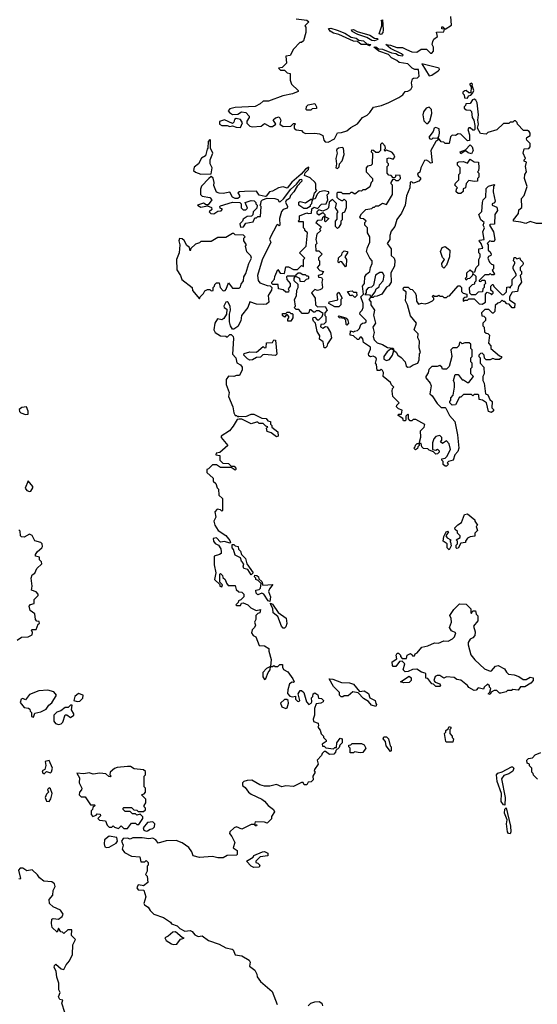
# Model space of a CAD drawing. Extents: x 2029826 to 2248070, y 228728 to 402406.
# Tile 271 of 368: x 2170462 to 2174360, y 243427 to 250841. Entities that reach past the tile are written whole.
import ezdxf

# ---------------------------------------------------------------- set-up
doc = ezdxf.new("R2010")
doc.units = 0

msp = doc.modelspace()

# ---------------------------------------------------------------- linework, layer by layer
at = {"layer": '0CON10XD'}
for points in [[(2172545, 250846.7), (2172625, 250836.7), (2172640, 250825), (2172610, 250795), (2172617.5, 250785), (2172617.5, 250745), (2172598.3, 250681.7), (2172585, 250670), (2172571.7, 250668.3), (2172525, 250620), (2172498.3, 250571.7), (2172465, 250567.5), (2172470, 250515), (2172438.3, 250481.7), (2172410, 250475), (2172425, 250460), (2172455, 250460), (2172475, 250440), (2172500, 250435), (2172500, 250385), (2172510, 250355), (2172558.3, 250308.3), (2172558.3, 250301.7), (2172517, 250283), (2172443, 250267), (2172335, 250227.5), (2172295, 250227.5), (2172273, 250207), (2172235, 250186.7), (2172085, 250181.2), (2172045, 250170), (2172032.5, 250155), (2172041.7, 250141.7), (2172065, 250127.5), (2172105, 250130), (2172133.3, 250146.7), (2172165, 250142.5), (2172190, 250115), (2172190, 250105), (2172173, 250077), (2172173, 250063), (2172195, 250040), (2172213.6, 250033.6), (2172279.3, 250040.7), (2172305, 250060), (2172345, 250037.5), (2172365, 250037.5), (2172390, 250055), (2172371.7, 250088.3), (2172388.3, 250101.7), (2172415, 250110), (2172427.5, 250085), (2172420, 250055), (2172445, 250037.5), (2172505, 250040), (2172525, 250060), (2172535, 250060), (2172540, 250055), (2172530, 250045), (2172530, 250025), (2172545, 250012.5), (2172585, 250007.5), (2172593.6, 249993.6), (2172613.6, 249983.6), (2172685, 249987.5), (2172720.7, 249980.7), (2172745, 249970), (2172753, 249933), (2172761.7, 249921.7), (2172785, 249920)], [(2172785, 249920), (2172832.5, 249945), (2172855, 249990), (2172885, 249991.2), (2172926.2, 250003.8), (2172955, 250030), (2173005, 250057.5), (2173044.4, 250105.6), (2173077.6, 250122.4), (2173098.7, 250141.3), (2173126.7, 250183.3), (2173185.7, 250194.3), (2173241.7, 250218.3), (2173317.5, 250255), (2173347.5, 250275), (2173365, 250300), (2173385, 250302.5), (2173407.5, 250315), (2173417.5, 250335), (2173412.5, 250365), (2173420, 250395), (2173428.3, 250401.7), (2173457, 250403), (2173470, 250415), (2173466.2, 250465), (2173437, 250467), (2173416.4, 250476.4), (2173385, 250510), (2173318.8, 250518.8), (2173302.5, 250535), (2173261.2, 250555), (2173238.3, 250578.3), (2173167.5, 250605), (2173130, 250635), (2173145, 250636.2), (2173163, 250623), (2173195, 250620), (2173260.8, 250590.8), (2173295, 250587.5), (2173315, 250573.8), (2173345, 250570), (2173350, 250575), (2173337.5, 250585), (2173253.9, 250623.9), (2173220, 250655), (2173255, 250650), (2173301.7, 250631.7), (2173345, 250632.5), (2173375, 250616.7), (2173415, 250600), (2173453.6, 250596.4), (2173485, 250620), (2173525, 250620), (2173555, 250590), (2173565, 250590), (2173577.5, 250605), (2173577.5, 250635), (2173567.5, 250655), (2173573, 250677), (2173580, 250695), (2173607.5, 250715), (2173601.7, 250748.3), (2173655, 250750), (2173660, 250770), (2173641.7, 250771.7), (2173641.7, 250788.3), (2173648.3, 250788.3), (2173665, 250770), (2173715, 250800), (2173710, 250865)], [(2173185, 250730), (2173170, 250735), (2173190, 250795), (2173190, 250825), (2173183.3, 250835), (2173195, 250840), (2173200, 250765), (2173197.5, 250745), (2173185, 250730)], [(2173095, 250644.3), (2173075, 250653.8), (2173034.4, 250654.4), (2173007, 250677), (2172975, 250680), (2172865, 250730), (2172825, 250739.2), (2172801.2, 250755), (2172787.5, 250775), (2172805, 250778), (2172852.3, 250762.3), (2172909.5, 250739.5), (2172958.8, 250708.8), (2172995, 250702), (2173015, 250686.7), (2173051.7, 250681.7), (2173075, 250660), (2173107.5, 250655), (2173095, 250644.3)], [(2173135, 250683.3), (2173114, 250684), (2173077, 250707), (2173009.3, 250729.3), (2172965, 250752.5), (2172960, 250765), (2172976.4, 250766.4), (2173002.5, 250752.5), (2173100, 250725), (2173135, 250702.5), (2173155, 250700), (2173158.3, 250691.7), (2173135, 250683.3)], [(2173545, 250417.5), (2173565, 250423.8), (2173613.3, 250455), (2173623.3, 250465), (2173620, 250475), (2173490, 250510), (2173545, 250417.5)], [(2173835, 250250), (2173841.7, 250268.3), (2173858.3, 250271.7), (2173875, 250290), (2173881.7, 250308.3), (2173870, 250345), (2173872.5, 250355), (2173865, 250362.5), (2173850, 250355), (2173862.5, 250335), (2173858.3, 250291.7), (2173845, 250290), (2173825, 250307.5), (2173813.3, 250306.7), (2173800, 250295), (2173800, 250285), (2173810, 250275), (2173811.7, 250251.7), (2173835, 250250)], [(2174393.6, 249306.4), (2174355, 249306), (2174305, 249321.2), (2174273.6, 249306.4), (2174235.8, 249315.8), (2174180, 249325), (2174181.2, 249335), (2174217.1, 249382.9), (2174221.7, 249408.3), (2174243.6, 249426.4), (2174240, 249495), (2174262, 249518), (2174282.5, 249585), (2174264.1, 249645.9), (2174265.6, 249674.4), (2174278.8, 249695), (2174270, 249735), (2174277.5, 249767.5), (2174260, 249775), (2174260, 249785), (2174270, 249795), (2174252.5, 249835), (2174261.7, 249868.3), (2174295, 249872.5), (2174306.7, 249885), (2174305, 249910), (2174280, 249935), (2174277.5, 249945), (2174280, 249955), (2174305, 249970), (2174306.1, 249986.1), (2174299.3, 249999.3), (2174285, 250006.7), (2174255, 250007.5), (2174210, 250055), (2174208.3, 250068.3), (2174195, 250080), (2174185, 250080), (2174175, 250070), (2174155, 250070), (2174145, 250060), (2174105, 250060), (2174055, 250012.5), (2173987.5, 249992.5), (2173975, 249980), (2173933, 249983), (2173910, 250025), (2173916.7, 250055), (2173912.5, 250085), (2173916.7, 250125), (2173906.2, 250215), (2173896.7, 250235), (2173885, 250242.5), (2173871.7, 250238.3), (2173855, 250210), (2173821.7, 250208.3), (2173820, 250195), (2173810, 250185), (2173810, 250175), (2173823, 250163), (2173855, 250160), (2173865, 250150), (2173870, 250105), (2173882.5, 250085), (2173890, 250045), (2173890, 250015), (2173885, 250010), (2173875, 250010), (2173855, 250027.5), (2173845, 250027.5), (2173837.5, 250015), (2173850, 249975), (2173848.3, 249931.7), (2173835, 249930), (2173785, 249980), (2173765, 249982.5), (2173745, 249970), (2173718.3, 249971.7), (2173705, 249960), (2173695, 249910), (2173665, 249910), (2173655, 249920), (2173635, 249922.5), (2173615, 249950), (2173610, 249950), (2173610, 249935), (2173595, 249923.3), (2173558.8, 249855), (2173567, 249763), (2173555, 249760), (2173544, 249774), (2173525, 249784), (2173509.2, 249780.8), (2173482.5, 249725), (2173476.1, 249693.9), (2173458.3, 249681.7), (2173462.5, 249665), (2173480.7, 249650.7), (2173480.7, 249639.3), (2173467.5, 249625), (2173435, 249612.5), (2173425, 249610), (2173415, 249620), (2173403, 249617), (2173400, 249575), (2173374.2, 249515.8), (2173363.8, 249445), (2173336, 249385), (2173302.3, 249337.7), (2173287, 249283), (2173260.5, 249249.5), (2173250, 249215), (2173250, 249185), (2173230, 249155), (2173260, 249115), (2173259.2, 249065), (2173281.2, 249045), (2173287.3, 249027.3), (2173284, 248985), (2173257.1, 248935), (2173258.8, 248865), (2173243, 248837), (2173223.6, 248826.4), (2173190, 248775), (2173155, 248760), (2173132.5, 248757.5), (2173125, 248750), (2173105, 248750), (2173090, 248735), (2173107, 248717), (2173107.5, 248695), (2173133.3, 248655), (2173127, 248617), (2173142.5, 248555), (2173122.5, 248525), (2173131.2, 248485), (2173123.3, 248455), (2173130.8, 248430.8), (2173155, 248408), (2173195, 248395.6), (2173233, 248373), (2173275, 248367.5), (2173280, 248350), (2173298.3, 248338.3), (2173310, 248315), (2173335, 248298), (2173364, 248265), (2173372.2, 248232.2), (2173385, 248224), (2173403.2, 248226.8), (2173425, 248243.3), (2173460, 248255), (2173469.3, 248280.7), (2173473.3, 248325), (2173480, 248335), (2173469.3, 248369.3), (2173471.7, 248421.7), (2173461.2, 248445), (2173463.3, 248475), (2173432.9, 248505), (2173450, 248555), (2173405, 248610), (2173381.2, 248695), (2173366.7, 248725), (2173373.6, 248783.6), (2173372.5, 248792.5), (2173353.3, 248805), (2173350, 248815), (2173355, 248826.7), (2173387, 248827), (2173401.7, 248811.7), (2173418.3, 248808.3), (2173440, 248785), (2173447.5, 248765), (2173450.7, 248720.7), (2173465, 248700), (2173487, 248707), (2173515, 248702.5), (2173541.7, 248708.3), (2173570, 248725), (2173580, 248735), (2173580, 248745), (2173570, 248755), (2173575, 248767.5), (2173585, 248760), (2173605, 248760), (2173617.5, 248767.5), (2173625, 248760), (2173645, 248760), (2173655, 248750), (2173675, 248750), (2173685, 248760), (2173698.3, 248761.7), (2173765, 248837.5), (2173777, 248837), (2173790, 248825), (2173790, 248795), (2173801.7, 248781.7), (2173830, 248775), (2173828.3, 248751.7), (2173815, 248750), (2173801.7, 248738.3), (2173801.7, 248721.7), (2173815, 248730), (2173835, 248730), (2173845, 248740), (2173885, 248740), (2173921.7, 248701.7), (2173945, 248700), (2173970, 248715), (2173970, 248775), (2173981.7, 248788.3), (2174008.3, 248778.3), (2174015, 248770), (2174028.3, 248781.7), (2174028.3, 248788.3), (2174010, 248805), (2174010, 248835), (2174021.7, 248848.3), (2174028.3, 248848.3), (2174031.7, 248831.7), (2174095, 248770), (2174108.3, 248771.7), (2174128.3, 248791.7), (2174131.7, 248828.3), (2174145, 248830), (2174158.3, 248821.7), (2174160, 248835), (2174170, 248845), (2174170, 248885), (2174200, 248915), (2174200, 248925), (2174177.5, 248965), (2174178.3, 248981.7), (2174190, 249005), (2174190, 249015), (2174180, 249025), (2174185, 249050), (2174195, 249050), (2174205, 249040), (2174228.3, 249048.3), (2174230, 249035), (2174250, 249015), (2174252.5, 249005), (2174250, 248995), (2174230, 248975), (2174230, 248955), (2174240, 248945), (2174240, 248925), (2174230, 248915), (2174240, 248865), (2174218.3, 248831.7), (2174210, 248795), (2174171.7, 248788.3), (2174150, 248755), (2174151.7, 248731.7), (2174190, 248705), (2174188.3, 248671.7), (2174171.7, 248671.7), (2174148.3, 248698.3), (2174131.7, 248701.7), (2174115, 248720), (2174105, 248720), (2174095, 248730), (2174078.3, 248711.7), (2174063, 248707), (2174041.7, 248688.3), (2174040, 248645), (2174028.3, 248631.7), (2174021.7, 248631.7), (2173995, 248660), (2173965, 248660), (2173940, 248635), (2173941.7, 248611.7), (2173958.3, 248608.3), (2173970, 248595), (2173970, 248575), (2173950, 248555), (2173950, 248535), (2173960, 248525), (2173961.7, 248491.7), (2173975, 248480), (2173988.3, 248478.3), (2174000, 248465), (2173992.5, 248405), (2174010, 248385), (2174010, 248365), (2174075, 248310), (2174090, 248305), (2174090, 248295), (2174075, 248282.5), (2174045, 248282.5), (2174025, 248290), (2174005, 248280), (2173975, 248280), (2173961.7, 248291.7), (2173960, 248315), (2173945, 248330), (2173931.7, 248328.3), (2173920, 248315), (2173920, 248305), (2173930, 248295), (2173930, 248255), (2173957.5, 248225), (2173960, 248175), (2173950, 248155), (2173950, 248125), (2173960, 248105), (2173970, 248025), (2173986.4, 248016.4), (2174001.7, 247981.7), (2174020, 247965), (2174018.3, 247918.3), (2174030, 247905), (2174030, 247895), (2174015, 247882.5), (2173991.7, 247891.7), (2173977, 247957), (2173947, 247977), (2173921.7, 247981.7), (2173920, 248015), (2173915, 248020), (2173885, 248020), (2173875, 248010), (2173865, 248020), (2173805, 248020), (2173785, 248000), (2173775, 248000), (2173745, 247940), (2173718.3, 247938.3), (2173700, 247955), (2173700, 247965), (2173710, 247975), (2173710, 247995), (2173727.5, 248015), (2173737.5, 248075), (2173737.5, 248105), (2173730, 248125), (2173741.7, 248168.3), (2173765, 248170), (2173795, 248130), (2173805, 248130), (2173835, 248110), (2173845, 248110), (2173880, 248155), (2173860, 248175), (2173860, 248215), (2173870, 248225), (2173870, 248255), (2173860, 248265), (2173860, 248295), (2173865, 248300)], [(2172655, 250160), (2172625, 250160), (2172620, 250165), (2172621.7, 250188.3), (2172635, 250200), (2172685, 250210), (2172697.5, 250185), (2172697, 250173), (2172665, 250170), (2172655, 250160)], [(2173535, 250060), (2173551.7, 250078.3), (2173566.2, 250135), (2173563.8, 250165), (2173545, 250183.8), (2173522.5, 250175), (2173503.3, 250146.7), (2173497.5, 250125), (2173505, 250080), (2173525, 250060), (2173535, 250060)], [(2172125, 250030), (2172140, 250065), (2172125, 250090), (2172093, 250097), (2172080.7, 250089.3), (2172075, 250070), (2172065, 250060), (2172005, 250087.5), (2171967.5, 250075), (2171967.5, 250055), (2171985, 250043.8), (2172023.6, 250043.6), (2172045, 250036.7), (2172065, 250042.5), (2172091.7, 250031.7), (2172125, 250030)], [(2173565, 249942.5), (2173575, 249952.5), (2173610, 249950), (2173618.3, 249961.7), (2173623.6, 249986.4), (2173620, 250020), (2173595, 250030), (2173582.5, 250025), (2173575, 250000), (2173543.6, 249956.4), (2173550, 249945), (2173565, 249942.5)], [(2171825, 249678.8), (2171905, 249680), (2171912.5, 249725), (2171897.5, 249755), (2171897.5, 249785), (2171916.2, 249835), (2171900, 249875), (2171900, 249935), (2171895, 249940), (2171882.5, 249925), (2171880, 249875), (2171873, 249867), (2171860, 249815), (2171832.3, 249797.7), (2171807.5, 249755), (2171775, 249730), (2171770, 249705), (2171785, 249692.5), (2171825, 249678.8)], [(2173865, 248300), (2173870, 248305), (2173870, 248355), (2173860, 248365), (2173858.3, 248398.3), (2173847.5, 248407.5), (2173815, 248407.5), (2173795, 248400), (2173785, 248410), (2173775, 248410), (2173770, 248385), (2173755, 248370), (2173725, 248370), (2173710, 248355), (2173717.5, 248305), (2173695, 248230), (2173675, 248210), (2173645, 248210), (2173640, 248225), (2173625, 248237.5), (2173605, 248230), (2173565, 248230), (2173543, 248207), (2173537, 248183), (2173520, 248155), (2173520, 248145), (2173552.5, 248105), (2173560, 248085), (2173550, 248025), (2173569.3, 248009.3), (2173605, 247950), (2173635, 247920), (2173665, 247920), (2173670, 247915), (2173699.5, 247859.5), (2173738.8, 247815), (2173760, 247715), (2173770, 247615), (2173760.7, 247589.3), (2173740, 247565), (2173726.7, 247523.3), (2173690, 247515), (2173680, 247505), (2173690, 247495), (2173675, 247480), (2173665, 247480), (2173651.7, 247491.7), (2173650, 247515), (2173640, 247525), (2173640, 247535), (2173665, 247540), (2173678.8, 247551.2), (2173707.5, 247605), (2173696.7, 247646.7), (2173675, 247670), (2173645, 247650), (2173631.7, 247661.7), (2173640, 247675), (2173640, 247695), (2173625, 247710), (2173595, 247702.5), (2173580, 247685), (2173570, 247655), (2173570, 247605), (2173595, 247600), (2173608.3, 247608.3), (2173620, 247595), (2173620, 247585), (2173608.3, 247571.7), (2173595, 247570), (2173578.3, 247588.3), (2173545, 247600), (2173535, 247610), (2173501.7, 247611.7), (2173490, 247625), (2173485, 247650), (2173470, 247650), (2173470, 247635), (2173460, 247625), (2173458.3, 247611.7), (2173441.7, 247601.7), (2173430, 247615), (2173440, 247625), (2173441.7, 247638.3), (2173455, 247650), (2173470, 247650), (2173483, 247697), (2173480, 247745), (2173508.3, 247771.7), (2173513, 247793), (2173445, 247830), (2173425, 247830), (2173415, 247820), (2173401.7, 247821.7), (2173390, 247835), (2173390, 247865), (2173385, 247870), (2173370, 247855), (2173370, 247825), (2173365, 247820), (2173351.7, 247821.7), (2173348.3, 247838.3), (2173311.7, 247861.7), (2173315, 247870), (2173338.3, 247871.7), (2173341.7, 247901.7), (2173315, 247910), (2173300, 247925), (2173301.7, 247938.3), (2173320, 247955), (2173272.5, 248005), (2173267.5, 248045), (2173270, 248065), (2173280, 248075), (2173261.7, 248091.7), (2173255, 248110), (2173200, 248155), (2173202.5, 248185), (2173195, 248200), (2173185, 248210), (2173175, 248200), (2173155, 248200), (2173150, 248245), (2173142.5, 248255), (2173150, 248285), (2173145, 248297.5), (2173125, 248307.5), (2173105, 248302.5), (2173090, 248310), (2173087.5, 248325), (2173105, 248360), (2173103.3, 248375), (2173050.7, 248410.7), (2173047, 248437), (2173035, 248450), (2173025, 248450), (2173017, 248433), (2173005, 248432.5), (2172975, 248460), (2172950, 248465), (2172952.5, 248497.5), (2172975, 248490), (2172983, 248497), (2173005, 248500), (2173020, 248515), (2173030, 248545), (2173043, 248557), (2173061.7, 248558.3), (2173070, 248565), (2173070, 248575), (2173023.6, 248623.6), (2173025, 248640), (2173040, 248655), (2173047.5, 248675), (2173047.5, 248705), (2173030, 248755), (2173050, 248775), (2173042.5, 248835), (2173057.5, 248855), (2173060, 248905), (2173072.5, 248925), (2173100, 248945), (2173103.3, 248975), (2173116.7, 249005), (2173117.5, 249025), (2173100, 249045), (2173073.3, 249095), (2173080, 249125), (2173100, 249165), (2173100, 249205), (2173080, 249235), (2173080, 249275), (2173060, 249295), (2173060, 249315), (2173070, 249325), (2173051.7, 249341.7), (2173030, 249345), (2173023.6, 249356.4), (2173035, 249380), (2173068.3, 249411.7), (2173115, 249420), (2173125, 249430), (2173135, 249430), (2173145, 249440), (2173165, 249440), (2173195, 249460), (2173225, 249450), (2173270, 249525), (2173270, 249595), (2173260, 249605), (2173260, 249615), (2173275, 249640), (2173285, 249640), (2173295, 249630), (2173315, 249630), (2173330, 249645), (2173328.3, 249668.3), (2173295, 249670), (2173288.3, 249651.7), (2173275, 249650), (2173258.3, 249668.3), (2173241.7, 249671.7), (2173230, 249685), (2173230, 249735), (2173240, 249745), (2173240, 249755), (2173230, 249765), (2173230, 249795), (2173245, 249800), (2173275, 249790), (2173286.7, 249805), (2173280, 249825), (2173265, 249842.5), (2173225, 249860), (2173211.7, 249851.7), (2173210, 249865), (2173217.5, 249872.5), (2173215, 249890), (2173195, 249912.5), (2173188.3, 249911.7), (2173178.3, 249901.7), (2173180, 249855), (2173165, 249840), (2173145, 249840), (2173127, 249857), (2173111.7, 249858.3), (2173110, 249845), (2173120, 249835), (2173117, 249753), (2173107, 249743), (2173081.7, 249738.3), (2173070, 249725), (2173070, 249695), (2173120, 249645), (2173120, 249625), (2173110, 249615), (2173098.3, 249581.7), (2173065, 249560), (2173045, 249560), (2173035, 249550), (2173018.3, 249551.7), (2172985, 249527.5), (2172965, 249540), (2172955, 249540), (2172945, 249530), (2172895, 249530), (2172885, 249540), (2172855, 249540), (2172850, 249535), (2172850, 249505), (2172861.7, 249491.7), (2172885, 249480), (2172895, 249480), (2172905, 249490), (2172920, 249475), (2172920, 249425), (2172908.3, 249391.7), (2172890, 249385), (2172890, 249335), (2172880, 249325), (2172880, 249305), (2172865, 249280), (2172855, 249270), (2172840, 249285), (2172840, 249325), (2172851.7, 249338.3), (2172852.5, 249385), (2172860, 249395), (2172840, 249425), (2172847, 249457), (2172818.3, 249488.3), (2172791.7, 249468.3), (2172786.7, 249425), (2172776.2, 249413.8), (2172745, 249400), (2172715, 249410), (2172700, 249395), (2172700, 249385), (2172715, 249372.5), (2172745, 249390), (2172760, 249375), (2172760, 249360), (2172790, 249345), (2172765, 249320), (2172760, 249325), (2172760, 249360), (2172755, 249360), (2172741.7, 249348.3), (2172738.3, 249331.7), (2172705, 249330), (2172692.5, 249315), (2172730, 249285), (2172730, 249275), (2172720, 249265), (2172730, 249255), (2172700, 249225), (2172692.5, 249185), (2172700, 249155), (2172690, 249145), (2172691.7, 249101.7), (2172715, 249100), (2172740, 249075), (2172713, 249047), (2172713, 249033), (2172720, 249025), (2172720, 248995), (2172702.5, 248975), (2172723, 248953), (2172750, 248945), (2172738.3, 248921.7), (2172710, 248915), (2172711.7, 248901.7), (2172735, 248900), (2172742.5, 248885), (2172737.5, 248865), (2172742.5, 248825), (2172736.4, 248813.6), (2172723.3, 248806.7), (2172705, 248802.5), (2172685, 248810), (2172660, 248785), (2172687.5, 248745), (2172690, 248695), (2172705, 248680), (2172761.7, 248681.7), (2172777.5, 248655), (2172760, 248635), (2172760, 248615), (2172767.5, 248605), (2172767, 248563), (2172751.7, 248548.3), (2172730, 248545), (2172728.3, 248528.3), (2172745, 248517.5), (2172765, 248530), (2172778.3, 248528.3), (2172802.5, 248485), (2172810, 248445), (2172780, 248400), (2172775, 248380), (2172765, 248370), (2172755, 248370), (2172747.5, 248415), (2172720, 248435), (2172721.7, 248461.7), (2172703, 248493), (2172690, 248555), (2172675, 248570), (2172670, 248585), (2172671.7, 248598.3), (2172685, 248600), (2172701.7, 248581.7), (2172715, 248580), (2172740, 248605), (2172748.3, 248628.3), (2172715, 248650), (2172695, 248650), (2172685, 248640), (2172675, 248640), (2172655, 248657.5), (2172643.6, 248656.4), (2172640, 248635), (2172631.7, 248628.3), (2172588.3, 248628.3), (2172565, 248660), (2172545, 248660), (2172530, 248675), (2172540, 248685), (2172532.5, 248735), (2172547, 248763), (2172550, 248805), (2172560, 248825), (2172558.3, 248848.3), (2172530, 248875), (2172530, 248895), (2172540, 248910), (2172475, 248910), (2172470, 248905), (2172472.5, 248885), (2172500, 248855), (2172500, 248835), (2172482.5, 248815), (2172490, 248805), (2172485, 248790), (2172465, 248790), (2172445, 248807.5), (2172410, 248815), (2172408.3, 248848.3), (2172368.3, 248848.3), (2172360, 248855), (2172360, 248865), (2172381.7, 248888.3), (2172383, 248907), (2172405, 248960), (2172423.3, 248933.3), (2172455, 248930), (2172465, 248980), (2172485, 248980), (2172525, 248960), (2172555, 248960), (2172585, 248990), (2172598.3, 248981.7), (2172600, 249035), (2172610, 249045), (2172570, 249085), (2172620, 249135), (2172630, 249235), (2172610, 249255), (2172610, 249265), (2172600, 249275), (2172598.3, 249318.3), (2172565, 249320), (2172560, 249325), (2172570, 249335), (2172570, 249365), (2172625, 249387.5), (2172635, 249382.5), (2172660, 249385), (2172663, 249417), (2172678.3, 249428.3), (2172705, 249420), (2172735, 249452.5), (2172770, 249455), (2172782.5, 249485), (2172777, 249523), (2172790, 249535), (2172790, 249545), (2172755, 249553.3), (2172720, 249545), (2172701.7, 249528.3), (2172688.3, 249491.7), (2172670, 249490), (2172661.7, 249478.3), (2172660, 249455), (2172650, 249445), (2172650, 249435), (2172625, 249420), (2172600.5, 249420.5), (2172564.2, 249444.2), (2172563.8, 249466.2), (2172575, 249473.3), (2172615, 249462.5), (2172655, 249490), (2172670, 249490), (2172682.5, 249535), (2172700, 249555), (2172692.5, 249565), (2172693, 249603), (2172686.7, 249615), (2172650.5, 249650.5), (2172607.5, 249667.5), (2172611.2, 249688.8), (2172636.1, 249713.9), (2172640, 249730), (2172615, 249716.7), (2172581.7, 249678.3), (2172512.3, 249617.7), (2172475, 249572.5), (2172445, 249583.3), (2172410, 249575), (2172365, 249550), (2172344, 249546), (2172318.3, 249511.7), (2172310.7, 249509.3), (2172265, 249518.8), (2172245, 249550), (2172155, 249548), (2172116.2, 249543.8), (2172103.6, 249536.4), (2172117.5, 249517.5), (2172117.5, 249505), (2172105, 249493.8), (2172085, 249493.8), (2172065.7, 249505.7), (2172045, 249542.5), (2171995, 249532), (2171963.9, 249533.9), (2171945, 249542.5), (2171923, 249593), (2171927.5, 249615), (2171918.3, 249648.3), (2171905, 249660), (2171887.5, 249645)], [(2172855, 249720), (2172867, 249733), (2172870, 249755), (2172890.7, 249779.3), (2172906.7, 249825), (2172900, 249875), (2172889.3, 249879.3), (2172862.5, 249875), (2172850, 249865), (2172847.5, 249855), (2172852.5, 249835), (2172843.8, 249795), (2172847.5, 249755), (2172842.5, 249725), (2172855, 249720)], [(2173865, 249830), (2173838.3, 249838.3), (2173825, 249850), (2173815, 249850), (2173785, 249830), (2173780, 249845), (2173818.3, 249861.7), (2173855, 249900), (2173870, 249885), (2173877.5, 249855), (2173865, 249830)], [(2173785, 249532.5), (2173763, 249533), (2173750, 249545), (2173752.5, 249567.5), (2173760, 249575), (2173740, 249595), (2173745, 249610), (2173770, 249635), (2173770, 249675), (2173780, 249685), (2173780, 249725), (2173760, 249745), (2173760, 249765), (2173768.3, 249771.7), (2173805, 249772.5), (2173835, 249760), (2173855, 249790), (2173885, 249770), (2173918.3, 249768.3), (2173920, 249725), (2173917, 249703), (2173910, 249695), (2173920, 249685), (2173920, 249655), (2173910, 249645), (2173910, 249625), (2173885, 249622.5), (2173845, 249630), (2173823, 249607), (2173820, 249575), (2173801.7, 249568.3), (2173801.7, 249548.3), (2173785, 249532.5)], [(2171887.5, 249645), (2171831.4, 249588.6), (2171823.8, 249565), (2171822.5, 249525), (2171835, 249513.3), (2171893.4, 249503.4), (2171908.8, 249485), (2171881.7, 249448.3), (2171865, 249446.7), (2171845, 249458.8), (2171800, 249445), (2171825, 249430), (2171875, 249440), (2171907, 249427), (2171908.3, 249411.7), (2171890, 249395), (2171901.7, 249381.7), (2171925, 249380), (2171955, 249400), (2171978.3, 249401.7), (2171990, 249415), (2171971.7, 249421.7), (2171970, 249435), (2171975, 249440), (2172065, 249466.7), (2172120, 249465), (2172130, 249455), (2172130, 249425), (2172145, 249410), (2172165, 249410), (2172177, 249423), (2172160, 249465), (2172205, 249480), (2172227, 249477), (2172240, 249465), (2172240, 249455), (2172250, 249445), (2172248.3, 249421.7), (2172220, 249395), (2172217.5, 249372.5), (2172208.3, 249361.7), (2172175, 249360), (2172145, 249340), (2172140, 249325), (2172120, 249305), (2172125, 249280), (2172148.3, 249281.7), (2172165, 249310), (2172220, 249320), (2172231.7, 249348.3), (2172245, 249350), (2172255, 249360), (2172275, 249360), (2172280, 249435), (2172270, 249445), (2172277.5, 249452.5), (2172280, 249475), (2172290, 249485), (2172325, 249497.5), (2172383.6, 249493.6), (2172405, 249487.5), (2172415, 249470), (2172425, 249472.5), (2172447.5, 249492.5), (2172503.9, 249566.1), (2172546.7, 249603.3), (2172575, 249637.5), (2172585, 249640), (2172586.7, 249625), (2172551.7, 249588.3), (2172525.7, 249544.3), (2172501.7, 249518.3), (2172493.3, 249495), (2172469.4, 249480.6), (2172462.5, 249467.5), (2172477.5, 249435), (2172477, 249423), (2172445, 249411.2), (2172432.7, 249397.3), (2172417.5, 249345), (2172420, 249295), (2172415, 249290), (2172405, 249300), (2172395, 249292.5), (2172350, 249205), (2172344, 249185), (2172352.5, 249165), (2172287.8, 249032.2), (2172253.8, 248915), (2172258.3, 248878.3), (2172270.7, 248860.7), (2172325, 248840), (2172347.5, 248837.5), (2172360, 248825), (2172357.5, 248805), (2172332.5, 248765), (2172337, 248713), (2172321.7, 248698.3), (2172295, 248696.7), (2172245, 248700), (2172195, 248717.5), (2172180, 248675), (2172132, 248615), (2172127, 248573), (2172105, 248530), (2172075, 248510), (2172065, 248510), (2172050, 248535), (2172042.5, 248565), (2172042.5, 248625), (2172050, 248655), (2172046.2, 248685), (2172031.7, 248711.7), (2172025, 248716.7), (2172015, 248713.3), (2171998.8, 248685), (2172002.5, 248675), (2172021.7, 248661.7), (2172020, 248625), (2171999.3, 248590.7), (2171985, 248580), (2171952.5, 248587.5), (2171932.5, 248555), (2171923.8, 248505), (2171935, 248486.7), (2171975, 248460), (2172015, 248457.5), (2172025, 248450), (2172045, 248470), (2172055, 248470), (2172070, 248455), (2172071.7, 248441.7), (2172063.6, 248323.6), (2172090, 248295), (2172097.5, 248257.5), (2172125, 248242.5), (2172137.5, 248225), (2172137.5, 248205), (2172118.3, 248161.7), (2172095, 248162.5), (2172075, 248153.3), (2172035, 248157.5), (2172017, 248133), (2172016.7, 248095), (2172038.8, 248035), (2172034, 248005), (2172066, 247926), (2172075, 247880), (2172085, 247860), (2172095, 247860), (2172105, 247850), (2172113.3, 247856.7), (2172165, 247852.5), (2172205, 247870), (2172225, 247870), (2172285, 247840), (2172318.3, 247838.3), (2172331.7, 247821.7), (2172350, 247815), (2172350, 247795), (2172360, 247785), (2172361.7, 247771.7), (2172405, 247737.5), (2172407.5, 247705), (2172395, 247700), (2172355, 247730), (2172325, 247740), (2172320, 247765), (2172330, 247775), (2172315, 247780), (2172295, 247800), (2172265, 247800), (2172255, 247810), (2172245, 247810), (2172205, 247797.5), (2172135, 247832.5), (2172115, 247833.3), (2172100, 247830), (2172070.7, 247779.3), (2172042.5, 247745), (2171980, 247705), (2171980, 247695), (2172030, 247635), (2171968.3, 247581.7), (2171941.7, 247578.3), (2171940, 247565), (2171968.3, 247558.3), (2171970, 247525), (2171991.7, 247501.7), (2172035, 247500), (2172055, 247480), (2172078.3, 247478.3), (2172090, 247465), (2172090, 247455), (2172085, 247450), (2172055, 247470), (2171975, 247470), (2171945, 247490), (2171915, 247490), (2171885, 247460), (2171870, 247455), (2171871.7, 247431.7), (2171918.3, 247388.3), (2171920, 247365), (2171938.3, 247348.3), (2171950, 247315), (2171960, 247305), (2171961.7, 247261.7), (2171990, 247235), (2171990, 247145), (2171985, 247140), (2171975, 247150), (2171950, 247155), (2171932.5, 247135), (2171940, 247095), (2171923.3, 247065), (2171932.5, 247035), (2171956.7, 246995), (2172015, 246956.7), (2172045, 246920), (2172050, 246905), (2172045, 246900), (2172005, 246912.5), (2171975, 246907.5), (2171945, 246940), (2171920, 246935), (2171921.2, 246915), (2171935, 246896.7), (2171960, 246885), (2171977, 246857), (2171980, 246835), (2171978.3, 246821.7), (2171967, 246813), (2171927.5, 246802.5), (2171926.4, 246736.4), (2171940, 246675), (2171930, 246625), (2171968.3, 246588.3), (2171970, 246575), (2171985, 246570), (2171990, 246585), (2171970, 246605), (2171970, 246665), (2171975, 246670), (2171990, 246655), (2171991.7, 246641.7), (2172010, 246625), (2172018.3, 246598.3), (2172031.7, 246581.7), (2172085, 246580), (2172091.7, 246551.7), (2172111.7, 246531.7), (2172135, 246530), (2172150, 246515), (2172150, 246495), (2172128.3, 246471.7), (2172110, 246465), (2172108.3, 246451.7), (2172090, 246435), (2172095, 246430), (2172125, 246430), (2172131.7, 246448.3), (2172145, 246450), (2172180, 246435), (2172201.7, 246411.7), (2172243, 246393), (2172275, 246400), (2172270, 246375), (2172255, 246370), (2172240, 246355), (2172240, 246325), (2172230, 246305), (2172237, 246283), (2172230, 246265), (2172213, 246247), (2172207.5, 246225), (2172220, 246205), (2172240, 246195), (2172265, 246130), (2172305, 246127.5), (2172337.5, 246105), (2172337.5, 246085), (2172356.4, 246023.6), (2172350, 245970), (2172365, 245970), (2172375, 245977.5), (2172385, 245970), (2172405, 245970), (2172420, 245985), (2172440, 245985), (2172440, 245965), (2172448.3, 245948.3), (2172480, 245930), (2172518.3, 245878.3), (2172530, 245855), (2172525, 245850), (2172515, 245852.5), (2172495, 245840), (2172480, 245795), (2172478.3, 245768.3), (2172497.5, 245747.5), (2172517.5, 245742.5), (2172538.3, 245748.3), (2172540, 245725), (2172555, 245710), (2172565, 245707.5), (2172572.5, 245715), (2172560, 245765), (2172575, 245790), (2172585, 245790), (2172602.5, 245775), (2172622.5, 245705), (2172640, 245685), (2172657.5, 245695), (2172662.5, 245705), (2172660, 245735), (2172670, 245745), (2172672.5, 245765), (2172685, 245772.5), (2172707, 245757), (2172711.7, 245731.7), (2172735, 245730), (2172750, 245715), (2172746.4, 245703.6), (2172730, 245695), (2172695, 245690), (2172683.3, 245655), (2172682.5, 245605), (2172671.2, 245575), (2172675, 245557.5), (2172710, 245545), (2172712.5, 245525), (2172707.5, 245515), (2172725, 245490), (2172733, 245463), (2172750, 245445), (2172750, 245435), (2172770, 245415), (2172770, 245405), (2172740, 245385), (2172741.7, 245371.7), (2172755, 245370), (2172768.3, 245358.3), (2172825, 245350), (2172835, 245360), (2172848.3, 245361.7), (2172850, 245395), (2172875, 245430), (2172890, 245425), (2172890, 245395), (2172871.7, 245378.3), (2172868.3, 245361.7), (2172841.7, 245338.3), (2172840, 245325), (2172828.3, 245311.7), (2172795, 245307.5), (2172765, 245330), (2172755, 245330), (2172740, 245315), (2172735, 245300), (2172702.5, 245265), (2172710, 245235), (2172682.5, 245195), (2172680, 245185), (2172687.5, 245175), (2172670, 245145), (2172671.7, 245118.3), (2172656.7, 245103.3), (2172635, 245100), (2172625, 245080), (2172605, 245080), (2172596.4, 245096.4), (2172585, 245097.5), (2172525, 245066.7), (2172465, 245071.2), (2172435, 245063.3), (2172395, 245082.5), (2172345, 245070), (2172305, 245070), (2172269.3, 245079.3), (2172210, 245115), (2172175, 245113.3), (2172150, 245105), (2172140, 245095), (2172140, 245075), (2172160, 245060), (2172184.1, 245024.1), (2172205, 245010), (2172285, 244972.5), (2172306.4, 244956.4), (2172332.5, 244925), (2172373, 244893), (2172380, 244875), (2172358.3, 244841.7), (2172357, 244823), (2172325, 244790), (2172305, 244797.5), (2172235, 244800), (2172230, 244780), (2172248.3, 244778.3), (2172245, 244770), (2172235, 244770), (2172230, 244780), (2172205, 244780), (2172135, 244746.7), (2172095, 244762.5), (2172077.5, 244755), (2172045, 244726.7), (2172042.3, 244712.3), (2172060.5, 244690.5), (2172083.3, 244645), (2172070, 244605), (2172100, 244585), (2172100, 244555), (2172095, 244550), (2172025, 244547.5), (2171995, 244530), (2171955, 244530), (2171915, 244538.8), (2171815, 244533.3), (2171767.5, 244545), (2171758.8, 244575), (2171735, 244606.7), (2171685, 244643.8), (2171639.3, 244659.3), (2171565, 244658.8), (2171505, 244640), (2171486.4, 244666.4), (2171465, 244676.7), (2171435, 244672.5), (2171385, 244680), (2171315, 244680), (2171295, 244670), (2171275, 244677.5), (2171240, 244675), (2171227.5, 244655), (2171240, 244625), (2171232.5, 244595), (2171250.7, 244570.7), (2171305, 244542.5), (2171367, 244537), (2171375, 244500), (2171405, 244500), (2171415, 244510), (2171430, 244495), (2171430, 244475), (2171422.5, 244467.5), (2171421.7, 244428.3), (2171410, 244405), (2171421.7, 244391.7), (2171427, 244343), (2171395, 244320), (2171385, 244322.5)], [(2173895, 248770), (2173865, 248770), (2173851.7, 248781.7), (2173850, 248825), (2173871.7, 248848.3), (2173888.3, 248851.7), (2173890, 248865), (2173900, 248875), (2173898.3, 248908.3), (2173875, 248930), (2173868.3, 248911.7), (2173848.3, 248891.7), (2173835, 248890), (2173825, 248880), (2173820, 248895), (2173830, 248905), (2173830, 248935), (2173855, 248957.5), (2173875, 248940), (2173888.3, 248941.7), (2173900, 248975), (2173920, 248995), (2173920, 249035), (2173930, 249055), (2173930, 249075), (2173920, 249085), (2173920, 249115), (2173950, 249120), (2173937, 249157), (2173922.5, 249175), (2173925, 249180), (2173960, 249185), (2173950, 249245), (2173962.5, 249275), (2173952.5, 249295), (2173960, 249315), (2173933.9, 249333.9), (2173920, 249375), (2173942.5, 249397.5), (2173946.7, 249465), (2173953.3, 249485), (2173972.5, 249505), (2173975, 249570), (2173993, 249587), (2174035, 249600), (2174040, 249595), (2174030, 249585), (2174027.5, 249545), (2174042.5, 249475), (2174038.3, 249461.7), (2174020, 249455), (2174020, 249445), (2174055, 249430), (2174060, 249405), (2174040, 249375), (2174038.3, 249301.7), (2174005, 249300), (2174000, 249295), (2174030, 249245), (2174040, 249185), (2174035, 249170), (2174015, 249170), (2174003, 249177), (2173982.5, 249155), (2173990, 249145), (2173990, 249105), (2174005, 249092.5), (2174012.5, 249075), (2174010, 249065), (2173991.7, 249058.3), (2173987.5, 249045), (2174000, 249015), (2174015, 249000), (2174030, 248995), (2174030, 248965), (2174020, 248955), (2174037.5, 248925), (2174035, 248920), (2174015, 248920), (2174005, 248930), (2173995, 248920), (2173965, 248920), (2173921.7, 248878.3), (2173921.7, 248871.7), (2173935, 248870), (2173945, 248880), (2173965, 248880), (2173970, 248855), (2173960, 248845), (2173960, 248825), (2173950, 248815), (2173948.3, 248791.7), (2173915, 248790), (2173895, 248770)], [(2171815, 248740), (2171820, 248755), (2171845, 248780), (2171855, 248800), (2171875, 248810), (2171895, 248810), (2171905, 248800), (2171918.3, 248801.7), (2171920, 248825), (2171930, 248835), (2171931.7, 248848.3), (2171945, 248860), (2171965, 248860), (2171972.5, 248825), (2171995, 248800), (2172008.3, 248801.7), (2172017, 248813), (2172035, 248860), (2172065, 248820), (2172115, 248820), (2172125, 248830), (2172129.3, 248850.7), (2172146.7, 248875), (2172150, 248905), (2172165, 248930), (2172186.7, 249005), (2172208.8, 249045), (2172203.6, 249063.6), (2172173, 249093), (2172162.5, 249135), (2172170, 249145), (2172150, 249175), (2172150, 249195), (2172160, 249205), (2172148.3, 249218.3), (2172085, 249220), (2172075, 249230), (2172065, 249230), (2172015, 249200), (2171955, 249200), (2171905, 249170), (2171825, 249170), (2171815, 249160), (2171785, 249150), (2171751.7, 249118.3), (2171745, 249100), (2171740, 249125), (2171720.7, 249140.7), (2171699.3, 249179.3), (2171685, 249191.2), (2171665, 249193.3), (2171659.2, 249175), (2171668.8, 249145), (2171663.6, 249086.4), (2171642, 249035), (2171645, 248957.5), (2171672.5, 248915), (2171683.9, 248883.9), (2171760, 248825), (2171763, 248803), (2171815, 248740)], [(2173655, 248970), (2173643, 248983), (2173640, 249005), (2173660, 249035), (2173645, 249050), (2173630, 249095), (2173643.6, 249126.4), (2173665, 249132.5), (2173700, 249105), (2173697.5, 249055), (2173676.7, 248993.3), (2173655, 248970)], [(2172915, 248980), (2172888.3, 249018.3), (2172875, 249020), (2172865, 249010), (2172860, 249015), (2172861.7, 249048.3), (2172888.3, 249071.7), (2172890, 249085), (2172905, 249100), (2172930, 249095), (2172930, 249085), (2172910, 249055), (2172922.5, 249035), (2172920, 248985), (2172915, 248980)], [(2172605, 248870), (2172621.7, 248888.3), (2172638.3, 248891.7), (2172640, 248905), (2172635, 248910), (2172625, 248910), (2172615, 248920), (2172595, 248920), (2172575, 248932.5), (2172558.3, 248931.7), (2172541.7, 248918.3), (2172540, 248910), (2172570, 248895), (2172571.7, 248871.7), (2172605, 248870)], [(2173115, 248760), (2173138.3, 248791.7), (2173146.2, 248813.8), (2173170, 248830), (2173172.5, 248845), (2173200, 248875), (2173206.2, 248915), (2173195, 248936.7), (2173173, 248937), (2173141.7, 248918.3), (2173127, 248843), (2173111.7, 248828.3), (2173085, 248822.5), (2173070, 248805), (2173070, 248785), (2173061.7, 248771.7), (2173095, 248770), (2173105, 248760), (2173115, 248760)], [(2172865, 248680), (2172835, 248680), (2172790, 248705), (2172793, 248717), (2172858.3, 248731.7), (2172852.5, 248775), (2172865, 248790), (2172890, 248745), (2172880, 248735), (2172880, 248695), (2172865, 248680)], [(2172985, 248750), (2172965, 248770), (2172957.5, 248762.5), (2172950, 248765), (2172930, 248795), (2172965, 248800), (2172975, 248790), (2172998.3, 248788.3), (2173000, 248765), (2172985, 248750)], [(2172505, 248570), (2172481.7, 248571.7), (2172480, 248585), (2172490, 248595), (2172490, 248605), (2172478.3, 248618.3), (2172471.7, 248618.3), (2172455, 248600), (2172440, 248615), (2172441.7, 248628.3), (2172465, 248630), (2172475, 248640), (2172495, 248640), (2172505, 248630), (2172515, 248630), (2172520, 248625), (2172520, 248595), (2172505, 248570)], [(2172925, 248540), (2172920, 248545), (2172918.3, 248578.3), (2172905, 248590), (2172870, 248595), (2172860, 248605), (2172865, 248610), (2172917, 248597), (2172930, 248585), (2172937.5, 248555), (2172925, 248540)], [(2172195, 248277.5), (2172177, 248287), (2172150, 248315), (2172151.7, 248328.3), (2172195, 248340), (2172245, 248336.7), (2172295, 248380), (2172305, 248370), (2172318.3, 248371.7), (2172321.7, 248408.3), (2172365, 248410), (2172375, 248430), (2172388.3, 248428.3), (2172398.3, 248321.7), (2172387.5, 248312.5), (2172305, 248320), (2172293, 248317), (2172275, 248300), (2172245, 248297.5), (2172215, 248280), (2172195, 248277.5)], [(2173225, 248274), (2173246.7, 248283.3), (2173270, 248315), (2173280, 248350), (2173265, 248360), (2173255, 248360), (2173228.6, 248341.4), (2173203.3, 248305), (2173204, 248284), (2173225, 248274)], [(2170505, 247868.8), (2170525, 247870), (2170526.7, 247893.3), (2170512.5, 247925), (2170479.1, 247920.9), (2170458, 247905), (2170460, 247890), (2170470.7, 247880.7), (2170505, 247868.8)], [(2170535, 247287.5), (2170545, 247290), (2170561.2, 247315), (2170561.2, 247325), (2170525, 247370), (2170503, 247313), (2170516.4, 247296.4), (2170535, 247287.5)], [(2173755, 246860), (2173750, 246865), (2173750, 246885), (2173760, 246895), (2173760, 246915), (2173750, 246925), (2173778.3, 246941.7), (2173780, 246955), (2173760, 246975), (2173758.3, 246988.3), (2173741.7, 247001.7), (2173740, 247015), (2173761.7, 247038.3), (2173790, 247055), (2173812.5, 247115), (2173835, 247120), (2173890, 247075), (2173890, 247065), (2173910, 247035), (2173900, 247025), (2173910, 246995), (2173890, 246975), (2173888.3, 246951.7), (2173855, 246947.5), (2173835, 246937.5), (2173820, 246915), (2173820, 246905), (2173785, 246900), (2173765, 246862.5), (2173755, 246860)], [(2170441.7, 246168.3), (2170475, 246192.5), (2170525, 246194), (2170555, 246210), (2170557.5, 246227.5), (2170550, 246245), (2170555, 246250), (2170585, 246250), (2170601.7, 246288.3), (2170610, 246295), (2170608.3, 246308.3), (2170591.7, 246311.7), (2170580, 246325), (2170577, 246367), (2170541.7, 246391.7), (2170532.5, 246425), (2170543, 246437), (2170570, 246445), (2170570, 246475), (2170600, 246505), (2170600, 246515), (2170585, 246532.5), (2170550, 246545), (2170556.7, 246575), (2170548.8, 246635), (2170555, 246660), (2170576.4, 246673.6), (2170591.2, 246708.8), (2170627.5, 246745), (2170625, 246760), (2170610, 246775), (2170610, 246795), (2170581.7, 246801.7), (2170580, 246815), (2170595, 246837.5), (2170627.5, 246865), (2170632.5, 246875), (2170630, 246895), (2170620, 246905), (2170575, 246917.5), (2170555, 246956.7), (2170535, 246967.5), (2170495, 246943.3), (2170475, 246947.5), (2170467.5, 246955), (2170465, 246990), (2170455, 247000)], [(2173695, 246850), (2173680, 246865), (2173680, 246895), (2173650, 246915), (2173655, 246950), (2173672.5, 246985), (2173685, 246990), (2173690, 246985), (2173670, 246955), (2173680.7, 246940.7), (2173710, 246925), (2173700, 246915), (2173707, 246907), (2173711.7, 246878.3), (2173695, 246850)], [(2172205, 246660), (2172180, 246700), (2172149.3, 246709.3), (2172143.8, 246726.2), (2172150, 246745), (2172133, 246763), (2172125, 246790), (2172085, 246810), (2172072.5, 246852.5), (2172062.5, 246865), (2172061.7, 246888.3), (2172075, 246890), (2172085, 246880), (2172107.5, 246875), (2172110, 246855), (2172125, 246840), (2172133, 246813), (2172162.5, 246785), (2172173, 246743), (2172220, 246675), (2172205, 246660)], [(2172345, 246460), (2172332.5, 246465), (2172300, 246515), (2172285, 246522.5), (2172255, 246510), (2172243, 246523), (2172240, 246545), (2172265, 246550), (2172275, 246560), (2172280, 246595), (2172258.3, 246618.3), (2172240, 246625), (2172240, 246635), (2172230, 246645), (2172231.7, 246658.3), (2172247, 246657), (2172260, 246645), (2172261.7, 246631.7), (2172285, 246610), (2172292.5, 246582.5), (2172367.5, 246587.5), (2172343.8, 246556.2), (2172336.2, 246535), (2172350, 246495), (2172345, 246460)], [(2172455, 246260), (2172445, 246260), (2172433.9, 246273.9), (2172406.2, 246346.2), (2172370, 246375), (2172367.5, 246407.5), (2172352.5, 246435), (2172351.7, 246448.3), (2172365, 246440), (2172408.3, 246378.3), (2172467.5, 246335), (2172472.5, 246295), (2172465, 246270), (2172455, 246260)], [(2174005, 245760), (2173990, 245765), (2174001.7, 245778.3), (2174010, 245805), (2174000, 245815), (2174000, 245825), (2173985, 245837.5), (2173960, 245815), (2173955, 245800), (2173915, 245810), (2173898.3, 245791.7), (2173885, 245790), (2173845, 245812.5), (2173835, 245827.5), (2173785, 245867.5), (2173755, 245872.5), (2173735, 245887.5), (2173675, 245892.5), (2173655, 245882.5), (2173625, 245902.5), (2173605, 245903.3), (2173590, 245895), (2173580, 245865), (2173591.7, 245851.7), (2173625, 245840), (2173630, 245825), (2173625, 245820), (2173595, 245820), (2173578.3, 245838.3), (2173565, 245840), (2173535, 245880), (2173521.7, 245881.7), (2173520, 245915), (2173515, 245920), (2173488.3, 245928.3), (2173451.7, 245951.7), (2173420.7, 245949.3), (2173387, 245933), (2173365, 245930), (2173350, 245945), (2173361.7, 245991.7), (2173341.7, 246011.7), (2173321.7, 246008.3), (2173295, 245970), (2173275, 245970), (2173268.3, 245978.3), (2173267.5, 246005), (2173301.7, 246028.3), (2173297.5, 246055), (2173305, 246070), (2173315, 246070), (2173330, 246055), (2173330, 246045), (2173341.7, 246031.7), (2173375, 246030), (2173380, 246055), (2173405, 246067.5), (2173418.3, 246058.3), (2173420, 246050), (2173435, 246050), (2173440, 246065), (2173456.4, 246073.6), (2173490, 246115), (2173535, 246126.2), (2173585, 246150), (2173615, 246147.5), (2173655, 246163.3), (2173688.3, 246161.7), (2173721.7, 246178.3), (2173737.5, 246195), (2173747.5, 246225), (2173715, 246240), (2173697.5, 246265), (2173713.3, 246305), (2173711.7, 246331.7), (2173700, 246355), (2173730.5, 246399.5), (2173775, 246442.5), (2173825, 246440), (2173860, 246405), (2173860, 246375), (2173865, 246370), (2173875, 246390), (2173895, 246390), (2173900, 246365), (2173911.7, 246351.7), (2173912.5, 246315), (2173880, 246275), (2173891.7, 246231.7), (2173890, 246205), (2173875, 246187.5), (2173853.3, 246176.7), (2173838.3, 246151.7), (2173840, 246135), (2173859.3, 246059.3), (2173890.7, 246020.7), (2173963, 245953), (2174005, 245936.7), (2174015, 245938.8), (2174045, 245972.5), (2174065, 245977.5), (2174113, 245953), (2174127, 245927), (2174143, 245913), (2174185, 245907.5), (2174220, 245895), (2174253, 245873), (2174277, 245873), (2174305, 245890), (2174330, 245885), (2174330, 245865), (2174310, 245845), (2174265, 245817.5), (2174233, 245817), (2174217, 245793), (2174175, 245797.5), (2174165, 245790), (2174135, 245790), (2174125, 245780), (2174085, 245770), (2174075, 245770), (2174055, 245790), (2174035, 245790), (2174011.7, 245778.3), (2174005, 245760)], [(2172305, 245873.3), (2172315, 245880), (2172333.3, 245926.7), (2172347.5, 245945), (2172350, 245970), (2172320, 245955), (2172293.3, 245925), (2172293.6, 245893.6), (2172305, 245873.3)], [(2173145, 245670), (2173110.7, 245680.7), (2173088.3, 245708.3), (2173050.7, 245730.7), (2173011.7, 245771.7), (2172970.7, 245779.3), (2172935, 245750), (2172905, 245750), (2172895, 245742.5), (2172883, 245743), (2172870, 245755), (2172870, 245775), (2172825, 245820), (2172792.5, 245877.5), (2172820, 245875), (2172885, 245850), (2172945, 245846.7), (2172975, 245837.5), (2173021.7, 245781.7), (2173055, 245787.5), (2173088.3, 245768.3), (2173100, 245735), (2173140, 245715), (2173143, 245693), (2173150, 245685), (2173145, 245670)], [(2173355, 245847.5), (2173330, 245855), (2173395, 245897.5), (2173410, 245885), (2173410, 245865), (2173395, 245850), (2173355, 245847.5)], [(2170565, 245590), (2170575, 245620), (2170621.7, 245628.3), (2170660.7, 245649.3), (2170680.5, 245679.5), (2170705, 245696.7), (2170740, 245755), (2170719.3, 245779.3), (2170675, 245792.5), (2170605, 245786.2), (2170535, 245760), (2170505, 245720), (2170485, 245730), (2170472.5, 245725), (2170465, 245700), (2170495, 245662.5), (2170527.5, 245657.5), (2170538.3, 245648.3), (2170540, 245635), (2170550, 245625), (2170550, 245595), (2170565, 245590)], [(2170895, 245707.5), (2170915, 245710), (2170938.3, 245731.7), (2170940, 245755), (2170905, 245767.5), (2170877.5, 245745), (2170870, 245715), (2170895, 245707.5)], [(2172465, 245653.3), (2172475, 245660), (2172486.7, 245695), (2172483.6, 245713.6), (2172473.3, 245723.3), (2172455, 245721.2), (2172426.7, 245695), (2172436.1, 245666.1), (2172465, 245653.3)], [(2170755, 245533.8), (2170775, 245540), (2170787.3, 245552.7), (2170803.9, 245606.1), (2170815.9, 245605.9), (2170845, 245587.5), (2170870, 245605), (2170870, 245615), (2170852.5, 245645), (2170858.3, 245678.3), (2170845, 245680), (2170827, 245663), (2170805, 245662.5), (2170772.7, 245637.3), (2170742.7, 245627.3), (2170720, 245605), (2170719.3, 245559.3), (2170731.7, 245541.7), (2170755, 245533.8)], [(2173725, 245400), (2173675, 245400), (2173670, 245405), (2173660, 245465), (2173670, 245475), (2173671.7, 245488.3), (2173688.3, 245501.7), (2173695, 245520), (2173710, 245515), (2173710, 245505), (2173700, 245495), (2173700, 245465), (2173720, 245445), (2173720, 245435), (2173730, 245425), (2173725, 245400)], [(2173255, 245330), (2173223, 245373), (2173217, 245407), (2173200, 245425), (2173205, 245440), (2173225, 245440), (2173240, 245425), (2173252.5, 245372.5), (2173260, 245365), (2173260, 245335), (2173255, 245330)], [(2173025, 245320), (2172982.5, 245327.5), (2172975, 245320), (2172951.7, 245321.7), (2172950, 245355), (2172940, 245365), (2172941.7, 245378.3), (2172955, 245380), (2172965, 245390), (2173035, 245390), (2173055, 245380), (2173067.5, 245355), (2173045, 245322.5), (2173025, 245320)], [(2174361.7, 245121.7), (2174331.7, 245151.7), (2174330, 245165), (2174320, 245175), (2174320, 245205), (2174301.7, 245221.7), (2174300, 245235), (2174283, 245243), (2174281.9, 245265), (2174292.5, 245277.5), (2174325, 245283.8), (2174345, 245304.3), (2174387, 245323)], [(2170645, 245163.3), (2170665, 245180), (2170695, 245170), (2170701.7, 245178.3), (2170708.8, 245205), (2170685, 245262.5), (2170652.5, 245255), (2170657.5, 245225), (2170650, 245195), (2170630, 245185), (2170635, 245167.5), (2170645, 245163.3)], [(2171275, 244750), (2171305, 244790), (2171335, 244790), (2171345, 244780), (2171358.3, 244781.7), (2171390, 244825), (2171388.3, 244838.3), (2171368.3, 244858.3), (2171345, 244850), (2171335, 244860), (2171311.7, 244861.7), (2171295, 244880), (2171255, 244880), (2171240, 244895), (2171240, 244905), (2171245, 244910), (2171305, 244910), (2171321.7, 244891.7), (2171345, 244890), (2171355, 244880), (2171395, 244880), (2171408.3, 244891.7), (2171410, 244905), (2171400, 244915), (2171400, 244925), (2171412.5, 244945), (2171411.7, 244971.7), (2171380, 245005), (2171398.3, 245011.7), (2171410, 245025), (2171410, 245055), (2171400, 245065), (2171400, 245145), (2171410, 245155), (2171409.3, 245179.3), (2171395, 245192.5), (2171325, 245200), (2171297, 245217), (2171275, 245217.5), (2171195, 245210), (2171175, 245202.5), (2171142.5, 245175), (2171140, 245155), (2171150, 245145), (2171145, 245140), (2171133, 245143), (2171111.7, 245161.7), (2171065, 245167.5), (2171015, 245160), (2170985, 245170), (2170945, 245162.5), (2170891.7, 245168.3), (2170911.7, 245131.7), (2170910, 245095), (2170930, 245055), (2170928.3, 245041.7), (2170912.5, 245025), (2170910, 245005), (2170925, 244990), (2170955, 244990), (2170995, 244930), (2171025, 244930), (2171030, 244925), (2171011.7, 244908.3), (2171010, 244895), (2171000, 244885), (2171000, 244855), (2171011.7, 244841.7), (2171038.3, 244851.7), (2171045, 244860), (2171068.3, 244858.3), (2171070, 244845), (2171050, 244825), (2171063, 244813), (2171108.3, 244808.3), (2171120, 244775), (2171135, 244760), (2171155, 244760), (2171165, 244770), (2171175, 244760), (2171205, 244750), (2171225, 244770), (2171245, 244750), (2171275, 244750)], [(2174115, 244927.5), (2174105, 244930), (2174088.1, 244955), (2174089.2, 245015), (2174057.1, 245105), (2174052.5, 245155), (2174062.7, 245167.3), (2174095, 245176.7), (2174165, 245215.7), (2174174.4, 245214.4), (2174182.9, 245205), (2174175, 245181.4), (2174146.8, 245163.2), (2174108.9, 245151.1), (2174090.5, 245125), (2174117.7, 244985), (2174115, 244927.5)], [(2170685, 244953.3), (2170697.5, 244975), (2170707.5, 245015), (2170695, 245050), (2170685, 245057.5), (2170672.5, 245045), (2170680, 245025), (2170665, 245010), (2170654, 244985), (2170665, 244956.7), (2170685, 244953.3)], [(2174155, 244711.4), (2174142.3, 244712.3), (2174134.6, 244724.6), (2174128.6, 244785), (2174132, 244815), (2174112.2, 244865), (2174115, 244897.5), (2174125, 244906.7), (2174158.9, 244768.9), (2174160.5, 244725), (2174155, 244711.4)], [(2171415, 244730), (2171425, 244733.3), (2171445, 244746.7), (2171465, 244750), (2171477, 244763), (2171480, 244785), (2171465, 244800), (2171423.3, 244796.7), (2171393, 244757), (2171397, 244737), (2171415, 244730)], [(2171115, 244607.5), (2171135, 244610), (2171189.3, 244640.7), (2171197.5, 244655), (2171193, 244683), (2171135, 244693.3), (2171100, 244665), (2171097.5, 244635), (2171103.9, 244613.9), (2171115, 244607.5)], [(2172225, 244457.5), (2172205, 244467.5), (2172170, 244505), (2172220, 244535), (2172225, 244547.5), (2172290, 244575), (2172306.4, 244576.4), (2172330, 244565), (2172330, 244545), (2172273, 244537), (2172240, 244505), (2172240, 244495), (2172255, 244490), (2172270, 244475), (2172265, 244460), (2172225, 244457.5)], [(2170802.5, 243365), (2170780, 243435), (2170787.5, 243457.5), (2170763.6, 243463.6), (2170753.6, 243483.6), (2170766.2, 243515), (2170757, 243537), (2170756.7, 243585), (2170741.7, 243631.7), (2170736.4, 243676.4), (2170722, 243705), (2170725, 243720), (2170735, 243730), (2170773, 243693), (2170795, 243690), (2170812.5, 243725), (2170836.1, 243753.9), (2170859.3, 243800.7), (2170862.5, 243875), (2170883.3, 243915), (2170852.5, 243945), (2170855, 243987.5), (2170825, 243987.5), (2170795, 243960), (2170785, 243970), (2170771.7, 243971.7), (2170755, 244000), (2170745, 243970), (2170706.7, 244005), (2170701.2, 244035), (2170705, 244067.5), (2170715, 244073.3), (2170755, 244067.5), (2170783, 244087), (2170790, 244105), (2170770, 244135), (2170715, 244160.8), (2170686, 244185), (2170683.8, 244216.2), (2170712.3, 244247.7), (2170714, 244285), (2170728.6, 244315), (2170724.4, 244334.4), (2170705, 244348), (2170643.9, 244353.9), (2170610, 244380), (2170595, 244402.5), (2170555, 244440), (2170515, 244432.5), (2170485, 244452.5), (2170465, 244452.5), (2170453, 244437), (2170467.5, 244375), (2170465, 244370), (2170455, 244372.5)], [(2171385, 244322.5), (2171355, 244326.7), (2171344.1, 244304.1), (2171355, 244290), (2171397, 244287), (2171412.5, 244235), (2171397.5, 244185), (2171402.5, 244175), (2171429.3, 244159.3), (2171445, 244132.5), (2171472.5, 244105), (2171545, 244080), (2171596.4, 244046.4), (2171605, 244033.3), (2171648.3, 244018.3), (2171667, 243997), (2171705, 243977.5), (2171745, 243982.5), (2171760, 243975), (2171780.7, 243950.7), (2171805, 243937.5), (2171835, 243942.5), (2171885, 243906.7), (2171965, 243880), (2172015, 243852.5), (2172061.7, 243841.7), (2172068.3, 243838.3), (2172085, 243800), (2172135, 243792), (2172189.5, 243759.5), (2172197.5, 243745), (2172193.3, 243715), (2172233.6, 243683.6), (2172247.5, 243655), (2172250, 243635), (2172275, 243597.5), (2172364.1, 243524.1), (2172400.8, 243425)], [(2171617, 243877), (2171645, 243880), (2171673.6, 243916.4), (2171700, 243925), (2171685, 243930), (2171635, 243972.5), (2171615, 243970), (2171580.7, 243939.3), (2171555, 243927.5), (2171565, 243907.5), (2171605, 243882.5), (2171617, 243877)], [(2172635, 243416), (2172655, 243435.7), (2172685.8, 243445.8), (2172717.3, 243447.3), (2172736.7, 243435), (2172742, 243415)]]:
    msp.add_lwpolyline(points, dxfattribs=at)

doc.saveas('drawing.dxf')
